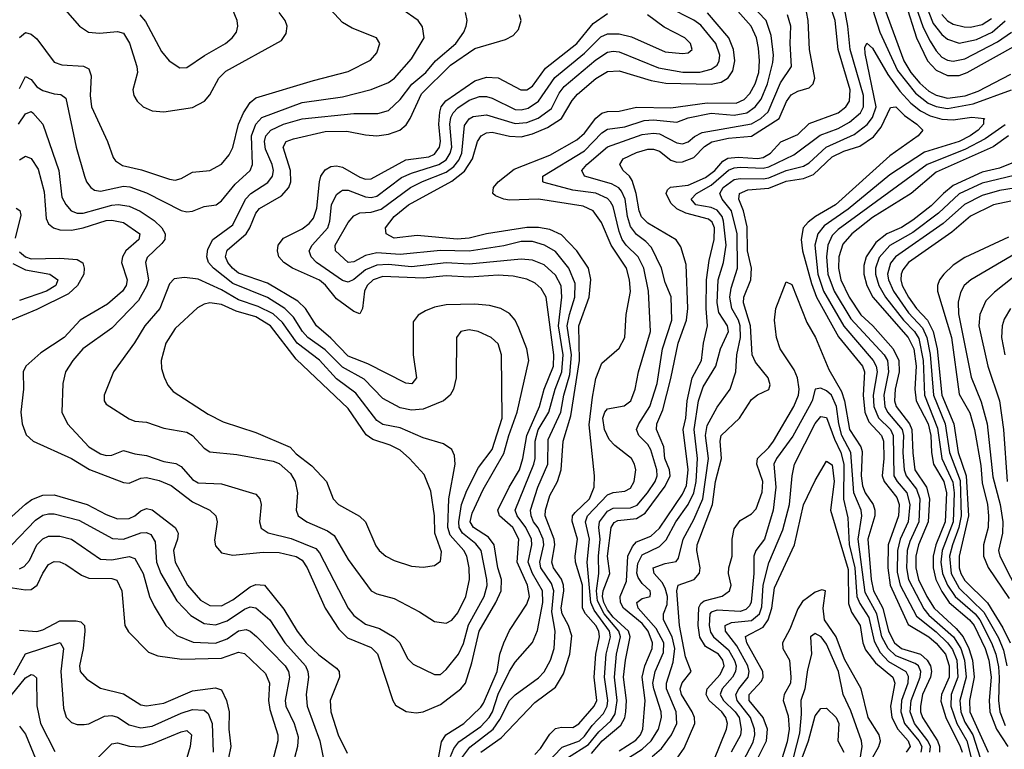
# Model space of a CAD drawing. Header units: inches. Extents: x 990535 to 1117859, y 769386 to 892122.
# Tile 333 of 656: x 1072570 to 1075987, y 783780 to 786313. Entities that reach past the tile are written whole.
import ezdxf

# ---------------------------------------------------------------- set-up
doc = ezdxf.new("R2010")
doc.units = ezdxf.units.IN
doc.header["$MEASUREMENT"] = 0
doc.layers.add('B0778', color=7, linetype='Continuous')

msp = doc.modelspace()

# ---------------------------------------------------------------- linework, layer by layer
at = {"layer": 'B0778', "color": 5}
for points, elevation in [([(1074393.9, 783726.1), (1074452.4, 783787.6), (1074512.4, 783810), (1074530, 783825.2), (1074557, 783863), (1074595.8, 783904.2), (1074608.8, 783930), (1074611.3, 783950), (1074600, 784030), (1074605.7, 784110), (1074620.5, 784170), (1074616.4, 784190), (1074563.2, 784263.2), (1074552.5, 784290), (1074539.2, 784430), (1074547.3, 784510), (1074533.5, 784570), (1074541.1, 784590), (1074610, 784664), (1074630, 784671.8), (1074670, 784675.8), (1074690, 784686.8), (1074702.1, 784710), (1074707.7, 784750), (1074704.1, 784770), (1074692.8, 784790), (1074634.8, 784834.8), (1074615.9, 784855.9), (1074599.2, 784890), (1074593.7, 784930), (1074600.2, 784950), (1074610, 784962.4), (1074668.1, 784971.9), (1074690.5, 784990), (1074705.9, 785030), (1074717.1, 785090), (1074758.6, 785230), (1074752.3, 785370), (1074736.4, 785450), (1074715.8, 785490), (1074675, 785530), (1074661, 785550), (1074650, 785578.2), (1074630, 785664.6), (1074620.6, 785680.6), (1074610, 785692.1), (1074570, 785710.7), (1074490, 785721), (1074390, 785747.4), (1074385, 785750), (1074385.6, 785770), (1074530, 785858.3), (1074590, 785920.4), (1074610, 785933.3), (1074670, 785940.6), (1074736.8, 785963.2), (1074770, 785964.9), (1074850, 785956.9), (1074890, 785972.3), (1074970, 785988.7), (1075050, 785981.2), (1075093.4, 785990), (1075122.9, 786010), (1075142.7, 786037.3), (1075164.6, 786090), (1075183.9, 786163.9), (1075185.4, 786190), (1075177.7, 786257.7), (1075160.3, 786310), (1075045.9, 786430)], 3460), ([(1072569.1, 786250.9), (1072590, 786268.9), (1072610, 786262.5), (1072630, 786246.4), (1072690, 786165), (1072716.4, 786156.4), (1072791.7, 786151.7), (1072810, 786142.5), (1072817.9, 786117.9), (1072814.3, 786050), (1072819.1, 786010), (1072874.7, 785890), (1072894.1, 785834.1), (1072902.7, 785822.7), (1072927.3, 785807.3), (1072992.3, 785792.3), (1073090, 785759.8), (1073110, 785756.2), (1073130, 785762.1), (1073170, 785784.1), (1073230, 785789.5), (1073270, 785811.4), (1073296.5, 785843.5), (1073310.2, 785869.8), (1073329.4, 785950), (1073346.3, 785990), (1073370, 786025.7), (1073390, 786041.3), (1073590, 786102.4), (1073710, 786133), (1073787.1, 786172.9), (1073810, 786198), (1073819.4, 786230), (1073808.5, 786250), (1073723.9, 786283.9), (1073690, 786303.6), (1073593.3, 786410)], 3680), ([(1074357.7, 783762.3), (1074377.4, 783782.6), (1074410, 783833), (1074430, 783852.6), (1074450, 783857.4), (1074490, 783855.6), (1074510, 783868.4), (1074564.1, 783930), (1074572.9, 783950), (1074564, 784030), (1074569.2, 784110), (1074582.1, 784170), (1074579.4, 784190), (1074569.7, 784210), (1074533.4, 784250), (1074522.7, 784270), (1074523.3, 784350), (1074498.6, 784430), (1074497.3, 784450), (1074505.9, 784510), (1074487.6, 784572.4), (1074489, 784590), (1074497.5, 784602.5), (1074547.7, 784650), (1074563.5, 784690), (1074564.9, 784730), (1074546.7, 784906.7), (1074557.3, 785002.7), (1074570, 785067.2), (1074590, 785120.6), (1074650, 785173.1), (1074670.3, 785209.7), (1074674.5, 785290), (1074689.9, 785369.9), (1074685.9, 785410), (1074675.5, 785450), (1074623.2, 785530), (1074589, 785609), (1074560.2, 785650), (1074525.4, 785665.4), (1074370, 785689.4), (1074270, 785686.6), (1074249.9, 785689.9), (1074221.5, 785701.5), (1074212.2, 785710), (1074214.1, 785730), (1074230, 785750.1), (1074286, 785794), (1074410, 785842.9), (1074503.9, 785896.1), (1074530, 785918.8), (1074570, 785971.3), (1074590, 785988.3), (1074610, 785994.8), (1074650, 785995.2), (1074710, 786009.5), (1074830, 786007.5), (1074955.7, 786024.3), (1075056.3, 786023.7), (1075084, 786036), (1075103.8, 786056.2), (1075122.5, 786090), (1075134.5, 786130), (1075137.5, 786170), (1075133.9, 786213.9), (1075126.5, 786250), (1075108.6, 786290), (1075006.7, 786406.7)], 3480), ([(1075696.7, 786410), (1075740.2, 786300.2), (1075770, 786262.1), (1075790, 786245.8), (1075830, 786231.9), (1075890, 786244.3), (1075944.3, 786270), (1075990.4, 786309.6)], 3460), ([(1074650, 783774.7), (1074708, 783812), (1074724.1, 783830), (1074733, 783850), (1074741.1, 783950), (1074730.7, 784030), (1074739.6, 784070), (1074764.6, 784130), (1074765.8, 784150), (1074751.5, 784190), (1074730, 784217.3), (1074666, 784270), (1074655.1, 784290), (1074653.6, 784310), (1074676.1, 784363.9), (1074680.6, 784450), (1074696.4, 784483.6), (1074710, 784500.2), (1074759.8, 784520.2), (1074790, 784547.5), (1074870, 784665.9), (1074884.5, 784695.5), (1074890.3, 784750), (1074873, 784890), (1074882, 784930), (1074885.8, 784990), (1074903.5, 785070), (1074936.4, 785130), (1074943.1, 785190), (1074956.6, 785250), (1074952.1, 785310), (1074954, 785410), (1074963.1, 785476.9), (1074980.1, 785550), (1074981.2, 785590), (1074973.3, 785610), (1074960.5, 785620.5), (1074881.4, 785641.4), (1074850, 785656.1), (1074830, 785675.6), (1074814, 785710), (1074817.8, 785722.2), (1074828.3, 785731.7), (1074890, 785738.5), (1074950, 785764.7), (1074982.4, 785790), (1075010, 785822.2), (1075027.6, 785832.4), (1075063.8, 785836.2), (1075130, 785830.6), (1075150, 785835), (1075175.3, 785850), (1075211.5, 785888.5), (1075270, 785914.1), (1075310, 785952.3), (1075410.9, 785990), (1075436.6, 786010), (1075449.9, 786030), (1075451.6, 786070), (1075410, 786210), (1075399.4, 786310), (1075373.9, 786390)], 3380), ([(1075643.9, 786370), (1075682.3, 786250), (1075720.7, 786170), (1075750, 786138), (1075790, 786119.6), (1075830, 786118.7), (1075858.3, 786130), (1076030, 786225.6)], 3420), ([(1075670, 786390), (1075705.9, 786285.9), (1075730, 786238.8), (1075750, 786204.8), (1075770, 786182.8), (1075790, 786172.7), (1075810, 786168.9), (1075850, 786177.6), (1075963.3, 786236.7), (1076011.7, 786270)], 3440), ([(1072566, 785950), (1072590, 785985.8), (1072610, 785994.7), (1072616.1, 785990), (1072650.1, 785950), (1072706, 785790), (1072716.7, 785696.7), (1072730, 785671.2), (1072748.4, 785650), (1072770, 785641), (1072790, 785641.8), (1072890, 785669.6), (1072911.7, 785671.7), (1072950, 785666.2), (1072988.5, 785648.5), (1073036.4, 785616.4), (1073063.4, 785590), (1073074.4, 785570), (1073073.5, 785550), (1073063.6, 785536.4), (1073012.8, 785487.2), (1073006.9, 785470), (1073016.7, 785410), (1073010, 785387.8), (1072982.4, 785337.6), (1072890, 785241.7), (1072789.8, 785170.2), (1072754.6, 785130), (1072729.4, 785090), (1072720.2, 785050), (1072715.9, 784950), (1072736.1, 784910), (1072810.1, 784830.1), (1072850, 784806), (1072870, 784799.9), (1072890, 784801.7), (1072930, 784817.2), (1072970, 784805.5), (1073010, 784800.6), (1073070, 784779.2), (1073112.5, 784772.5), (1073130, 784761.7), (1073170, 784716.8), (1073190, 784705.7), (1073270, 784701.9), (1073390, 784665.4), (1073403.5, 784650), (1073407.8, 784630), (1073401.9, 784570), (1073407.8, 784547.8), (1073432.1, 784532.1), (1073512.3, 784512.3), (1073597.5, 784477.5), (1073610, 784461.6), (1073710, 784270.2), (1073730, 784244.6), (1073770, 784215), (1073819, 784199), (1073869.7, 784169.7), (1073889.3, 784149.3), (1073915.6, 784095.6), (1073935.2, 784075.2), (1074010, 784039.3), (1074030, 784040.2), (1074050, 784056.8), (1074093.4, 784110), (1074110, 784147.6), (1074127.6, 784212.4), (1074181.9, 784310), (1074191.8, 784348.2), (1074191.3, 784370), (1074171.3, 784470), (1074153.6, 784493.6), (1074106.4, 784530), (1074094.9, 784550), (1074094.3, 784570), (1074103.5, 784630), (1074121.4, 784678.6), (1074162.1, 784757.9), (1074210, 784821.2), (1074244, 784930), (1074241.6, 785150), (1074230, 785187.6), (1074206, 785210), (1074160.9, 785230), (1074130, 785236), (1074100.5, 785230), (1074085.8, 785210), (1074084.4, 785070), (1074075.8, 785030), (1074064, 785010), (1074040.3, 784990), (1073970, 784961), (1073930, 784957.3), (1073890, 784965.5), (1073830, 784997.4), (1073765.1, 785065.1), (1073690, 785106.6), (1073630, 785167.1), (1073570.1, 785210.1), (1073551.9, 785230), (1073520.5, 785280.5), (1073490.6, 785310.6), (1073430, 785348.3), (1073310, 785396.9), (1073242.9, 785450), (1073225.9, 785470), (1073219.4, 785490), (1073223.3, 785516.7), (1073239.9, 785550), (1073310, 785601), (1073353.9, 785690), (1073372.3, 785710), (1073431.8, 785748.2), (1073447.1, 785770), (1073450.9, 785790), (1073446.8, 785810), (1073423.4, 785863.4), (1073419.4, 785890), (1073424.5, 785910), (1073441.7, 785930), (1073485.7, 785950), (1073550, 785968.9), (1073730, 785987.2), (1073812.9, 785987.1), (1073850, 785997.9), (1073890, 786035.6), (1073931.3, 786088.7), (1073979.2, 786130), (1074012.8, 786170), (1074083.1, 786230), (1074111.7, 786270), (1074119.5, 786290), (1074122.9, 786310), (1074117.4, 786337.4)], 3640), ([(1072570, 786074.7), (1072590, 786115.3), (1072610, 786105), (1072630, 786079.5), (1072650, 786066.9), (1072690, 786055.3), (1072713.5, 786053.5), (1072730, 786040.5), (1072766.4, 785870), (1072794.5, 785770), (1072801.7, 785750), (1072817, 785730), (1072830, 785721.7), (1072850, 785717.6), (1072930, 785734.5), (1072952.9, 785732.9), (1073010, 785712.3), (1073130, 785650.1), (1073150, 785645.6), (1073170, 785648.5), (1073210, 785665), (1073252.4, 785670), (1073270, 785683.9), (1073317.5, 785742.5), (1073370.4, 785790), (1073378.5, 785810), (1073375.1, 785910), (1073389.8, 785950.2), (1073410, 785973.3), (1073550, 786025.7), (1073690, 786044.8), (1073790, 786070.5), (1073850, 786095.4), (1073870.4, 786109.6), (1073930, 786177.5), (1073973.8, 786250), (1073968.3, 786288.3), (1073953.3, 786310), (1073896.1, 786350)], 3660), ([(1072570, 785826.6), (1072590, 785839.6), (1072610, 785830.6), (1072633.7, 785793.8), (1072655.3, 785715.3), (1072662.6, 785622.6), (1072670, 785604.8), (1072688, 785590), (1072710, 785583.1), (1072750, 785582.1), (1072790.1, 785589.9), (1072870, 785615.5), (1072890, 785617.4), (1072930, 785609), (1072987.1, 785570), (1072984.1, 785550), (1072938.8, 785510), (1072927.1, 785490), (1072923.7, 785470), (1072943.4, 785410), (1072939.9, 785390), (1072926.8, 785370), (1072874.8, 785325.2), (1072780.1, 785270), (1072724.4, 785210), (1072643.5, 785156.5), (1072591.6, 785110), (1072582.3, 785090), (1072583.2, 785030), (1072574.2, 784950), (1072579, 784910), (1072592.1, 784872.1), (1072617, 784850), (1072750, 784789.5), (1072811.9, 784751.9), (1072930, 784706.3), (1072950, 784703.9), (1072990, 784721.2), (1073010, 784724.1), (1073053.8, 784713.8), (1073095.5, 784695.5), (1073170, 784638.7), (1073230.3, 784610.3), (1073250.4, 784590.4), (1073255.5, 784570), (1073245.9, 784505.9), (1073250, 784486.8), (1073270, 784462.2), (1073310, 784454.4), (1073415.6, 784464.4), (1073470, 784463.7), (1073529, 784449), (1073550, 784437.1), (1073567.5, 784410), (1073629.8, 784269.8), (1073677.2, 784197.2), (1073707.6, 784167.6), (1073790, 784133.9), (1073811.4, 784111.4), (1073864.5, 783950), (1073873.7, 783933.7), (1073910.8, 783910.8), (1073946.3, 783906.3), (1073970, 783909.6), (1074030, 783935.5), (1074100.8, 783990), (1074116.6, 784010), (1074139.2, 784080.8), (1074164.1, 784190), (1074223, 784290), (1074240.7, 784330), (1074241.6, 784370), (1074229.1, 784410), (1074216.4, 784490), (1074196.8, 784516.8), (1074144.4, 784550), (1074133.7, 784570), (1074140.3, 784599.7), (1074177.9, 784682.1), (1074250, 784807.2), (1074267, 784870), (1074296.9, 784950), (1074336.7, 785130), (1074330.2, 785170.2), (1074302.2, 785242.2), (1074289.3, 785269.3), (1074270, 785293.4), (1074240.3, 785310), (1074200.4, 785320.4), (1074150, 785325.4), (1074050, 785323.2), (1074010, 785315.4), (1073977.8, 785302.2), (1073952.6, 785287.4), (1073936, 785264), (1073936.1, 785150), (1073947.3, 785070), (1073931.1, 785048.9), (1073910, 785050.9), (1073778.8, 785118.8), (1073710, 785145), (1073650, 785207.9), (1073599.7, 785250), (1073561.6, 785310), (1073535.8, 785335.8), (1073430, 785398.3), (1073330, 785433.4), (1073308.5, 785450), (1073292.1, 785470), (1073284.2, 785490), (1073290, 785512.3), (1073356.1, 785570), (1073369.1, 785590), (1073390, 785641.6), (1073402.2, 785657.8), (1073478.6, 785701.4), (1073504.5, 785730), (1073511.1, 785750), (1073510, 785790), (1073484.3, 785870), (1073495.3, 785890), (1073520.4, 785899.6), (1073630, 785924.6), (1073705.9, 785925.9), (1073770, 785912.7), (1073810, 785909.4), (1073850, 785916), (1073889.8, 785930), (1073911.7, 785948.3), (1073925.7, 785970), (1073964.4, 786055.6), (1074064.6, 786155.4), (1074150, 786212.8), (1074255.5, 786244.5), (1074282.2, 786257.8), (1074301.6, 786278.4), (1074310.8, 786310), (1074305, 786330)], 3620), ([(1072727.5, 786347.5), (1072777.5, 786290), (1072809.3, 786270), (1072846.8, 786266.8), (1072910, 786272.3), (1072930, 786265.8), (1072951.4, 786231.4), (1072977, 786150), (1072978.9, 786130), (1072962.5, 786070), (1072965.9, 786050), (1072977.6, 786030), (1072998.9, 786010), (1073030, 785996.6), (1073070, 785993.2), (1073170, 786008.4), (1073211.3, 786030), (1073230, 786052.2), (1073260.7, 786110), (1073285.2, 786134.8), (1073479.2, 786240.8), (1073495.4, 786264.6), (1073498.1, 786290), (1073491.7, 786310), (1073470, 786338.1)], 3720), ([(1072987.6, 786330), (1073007.2, 786307.2), (1073062.8, 786202.8), (1073088.4, 786170), (1073126.2, 786146.2), (1073150, 786146.8), (1073211, 786189), (1073284.6, 786230), (1073307.4, 786250), (1073322.3, 786270), (1073327.4, 786290), (1073324.9, 786310), (1073308.9, 786350)], 3740), ([(1074019.5, 783730), (1074033.8, 783806.2), (1074049.4, 783830.6), (1074111, 783870), (1074170, 783926.5), (1074179.4, 783940.6), (1074226.7, 784050), (1074236.3, 784110), (1074250, 784149.4), (1074270, 784192.9), (1074330, 784283.9), (1074339.5, 784310), (1074332.3, 784350), (1074296.7, 784430), (1074301.9, 784510), (1074281.1, 784550), (1074235.6, 784590), (1074229.4, 784610), (1074268.8, 784690), (1074304.3, 784750), (1074316.2, 784790), (1074329.8, 784870), (1074373.8, 784970), (1074389.8, 785030), (1074422.3, 785110), (1074423.9, 785150), (1074396.6, 785350), (1074380.3, 785380.3), (1074358.8, 785398.8), (1074330, 785412.5), (1074282.9, 785422.9), (1074230, 785425.7), (1074130, 785419.3), (1074050, 785423.4), (1073970, 785415.9), (1073830, 785422), (1073797.1, 785410), (1073776.5, 785390), (1073767.2, 785370), (1073760.1, 785310), (1073750, 785292.4), (1073730, 785299.7), (1073670, 785343.6), (1073631.5, 785391.5), (1073610, 785408.2), (1073516.5, 785450), (1073486.4, 785470), (1073469.5, 785490), (1073464.3, 785510), (1073466.6, 785530), (1073485.5, 785554.5), (1073550, 785586.7), (1073574.9, 785605.1), (1073590, 785623.4), (1073601.7, 785658.3), (1073610, 785750.3), (1073615.7, 785770), (1073630, 785791.6), (1073650, 785803.1), (1073670, 785806), (1073690, 785801.2), (1073750, 785766.8), (1073770, 785759.9), (1073790, 785761.1), (1073910, 785826), (1073990, 785837.3), (1074010, 785846.5), (1074026.4, 785870), (1074030.2, 785890), (1074025.2, 785950), (1074027.8, 785992.2), (1074033, 786010), (1074048.8, 786031.2), (1074150, 786101.3), (1074190, 786113.3), (1074230, 786110.7), (1074309.7, 786069.7), (1074330, 786069.7), (1074350, 786082.5), (1074395.1, 786144.9), (1074504, 786230), (1074559.8, 786300.2), (1074610, 786335)], 3580), ([(1074064.7, 783755.3), (1074077.2, 783782.8), (1074094.5, 783805.5), (1074170, 783859.7), (1074199.6, 783890), (1074210.7, 783910), (1074230, 783971.5), (1074270, 784051.6), (1074290, 784082.8), (1074350, 784151), (1074367, 784193), (1074385.1, 784290), (1074384.4, 784330), (1074349.6, 784390), (1074334.5, 784430), (1074347.1, 784490), (1074345.8, 784510), (1074326, 784550), (1074296.7, 784590), (1074289.9, 784610), (1074354.7, 784770), (1074359, 784790), (1074359.1, 784850), (1074369.4, 784889.4), (1074405.9, 784950), (1074428.6, 785030), (1074451.6, 785090), (1074456, 785150), (1074440.3, 785250), (1074451.9, 785350), (1074449, 785389), (1074430, 785425.7), (1074390, 785462.2), (1074350, 785477.8), (1074310, 785481.9), (1074130, 785464.8), (1074050, 785469), (1073930, 785455.4), (1073850, 785462.7), (1073810, 785461.3), (1073770, 785445), (1073730, 785411.4), (1073710, 785401.8), (1073690, 785407.6), (1073599.7, 785470), (1073581.3, 785490), (1073575.2, 785510), (1073585.3, 785530), (1073639, 785590), (1073646.7, 785613.3), (1073652.3, 785670), (1073670, 785706.1), (1073683, 785717), (1073690, 785721.5), (1073710, 785721.3), (1073770, 785698.6), (1073790, 785696), (1073810, 785700.8), (1073894.8, 785765.2), (1073930, 785780.7), (1074024.2, 785810), (1074050, 785826.6), (1074064.5, 785850), (1074069.6, 785870), (1074063.2, 785950), (1074066.4, 785973.6), (1074073.9, 785990), (1074090, 786007.2), (1074130, 786033.6), (1074166, 786046), (1074190, 786046.5), (1074210, 786041), (1074290, 786001.2), (1074310, 785999.5), (1074334.1, 786005.9), (1074370.3, 786030), (1074427.4, 786112.6), (1074530, 786197.2), (1074586.7, 786253.3), (1074610, 786264.4), (1074650, 786264.3), (1074693.7, 786253.7), (1074810, 786201.3), (1074870, 786195.7), (1074890, 786198.4), (1074904.2, 786210), (1074898.3, 786230), (1074877.8, 786250), (1074807.1, 786287.1), (1074749.3, 786329.3)], 3560), ([(1074104.3, 783750), (1074132.5, 783787.5), (1074213.5, 783850), (1074236.5, 783883.5), (1074270.4, 783950), (1074290, 783969.6), (1074370, 784028), (1074390, 784048.6), (1074412.1, 784090), (1074424.8, 784130), (1074428.7, 784190), (1074417.2, 784257.2), (1074423.4, 784330), (1074415.5, 784355.5), (1074378.9, 784410), (1074375, 784430), (1074388.6, 784490), (1074386.3, 784510), (1074368.9, 784548.9), (1074352.8, 784570), (1074344.5, 784590), (1074342.8, 784610), (1074368.6, 784690), (1074402.9, 784770), (1074404.3, 784855.7), (1074448.5, 784950), (1074458.5, 785010), (1074478.9, 785081.1), (1074485.2, 785150), (1074470.1, 785250), (1074477.5, 785290), (1074496.5, 785350), (1074497.7, 785397.7), (1074476.3, 785450), (1074430, 785508.8), (1074390.8, 785530.8), (1074350, 785543.3), (1074310, 785542.7), (1074250, 785527.9), (1074130, 785508.9), (1074030, 785511.2), (1073890, 785497.4), (1073810, 785503.6), (1073770, 785494.1), (1073730, 785471.8), (1073710.4, 785470.4), (1073666, 785510), (1073665, 785530), (1073710, 785608.6), (1073730, 785631.9), (1073750, 785642.1), (1073790, 785645.3), (1073824.4, 785655.6), (1073925.9, 785730), (1073968.3, 785751.7), (1074050, 785783.8), (1074076.9, 785803.1), (1074094.4, 785825.6), (1074105, 785850), (1074113.9, 785946.1), (1074130, 785969), (1074143.5, 785976.5), (1074190, 785982.9), (1074290, 785952.5), (1074330, 785956.1), (1074369.1, 785970.9), (1074415.6, 786004.4), (1074441.9, 786058.1), (1074459.4, 786080.6), (1074570, 786174.2), (1074610, 786200.4), (1074630, 786203.9), (1074650, 786201.2), (1074786.4, 786146.4), (1074870.8, 786130.8), (1074930, 786131.4), (1074970, 786140.7), (1074990, 786155.5), (1074997.5, 786170), (1074999.3, 786190), (1074985.6, 786230), (1074933.5, 786293.5), (1074910, 786311.5), (1074818.2, 786358.2)], 3540), ([(1074170, 783770), (1074240.4, 783819.6), (1074357.6, 783942.4), (1074430, 783996.3), (1074457.5, 784042.5), (1074479.4, 784110), (1074486.5, 784173.5), (1074475, 784210), (1074453.1, 784250), (1074449.3, 784270), (1074458.5, 784330), (1074457.5, 784350), (1074450.6, 784370.6), (1074422.6, 784410), (1074416.3, 784430), (1074427.3, 784490), (1074425.1, 784510), (1074393.5, 784590), (1074394.8, 784610), (1074410, 784661.4), (1074436.5, 784710), (1074448.9, 784750), (1074456.5, 784850), (1074482.7, 784937.3), (1074513, 785130), (1074510.8, 785250), (1074546.3, 785350), (1074551.6, 785411.6), (1074543.6, 785450), (1074503.6, 785510), (1074450, 785566.6), (1074410, 785584.1), (1074370, 785591.1), (1074330, 785591.8), (1074190.5, 785569.5), (1074130, 785554), (1074088.8, 785551.2), (1073950, 785563.5), (1073870, 785554.1), (1073842.3, 785570), (1073839.6, 785590), (1073869.2, 785630), (1073919, 785670), (1074070, 785752.5), (1074113.4, 785786.6), (1074141.7, 785830), (1074158.8, 785890), (1074171.8, 785910), (1074190, 785920.6), (1074210, 785922.7), (1074270, 785908.2), (1074310, 785906.4), (1074350, 785916.6), (1074401.4, 785938.6), (1074450.6, 785970), (1074487.3, 786032.7), (1074505.5, 786054.5), (1074570, 786108.4), (1074610, 786132.9), (1074650, 786135.8), (1074761.8, 786101.8), (1074812.2, 786092.2), (1074970, 786088.6), (1075003.9, 786096.1), (1075028.8, 786111.2), (1075044.6, 786135.4), (1075051.9, 786170), (1075047.6, 786210), (1075031.5, 786250), (1074957.2, 786337.2)], 3520), ([(1074471.6, 783750), (1074543.5, 783796.5), (1074579.8, 783840.2), (1074621.6, 783878.4), (1074636.8, 783903.2), (1074643.8, 783950), (1074633.7, 784030), (1074641.3, 784110), (1074655.2, 784170), (1074649.2, 784190), (1074597.8, 784250), (1074575, 784295), (1074571.9, 784330), (1074580.2, 784390), (1074578.3, 784450), (1074585, 784510), (1074580, 784550), (1074582, 784570), (1074610, 784606.9), (1074630, 784617.3), (1074690, 784617.9), (1074712.6, 784627.4), (1074748.7, 784670), (1074775, 784710), (1074782.4, 784730), (1074780.7, 784750), (1074760.1, 784820.1), (1074750, 784837.8), (1074718.7, 784870), (1074710.8, 784890), (1074718.1, 784910), (1074757.4, 784970), (1074781.8, 785050), (1074800.5, 785170), (1074833.1, 785270), (1074830.9, 785350.9), (1074810, 785401), (1074796.8, 785450), (1074762.2, 785522.2), (1074743.4, 785543.4), (1074710, 785567.3), (1074690, 785594.8), (1074679.2, 785630), (1074671.6, 785690), (1074658.2, 785718.2), (1074649, 785729), (1074623.6, 785743.6), (1074529.8, 785770), (1074521.1, 785790), (1074538.2, 785810), (1074610, 785871.3), (1074730, 785913.9), (1074770, 785919.4), (1074790, 785916.8), (1074850, 785885.9), (1074870, 785882.5), (1074890, 785889.2), (1074912, 785908), (1074938.4, 785921.6), (1075110, 785952), (1075142, 785970), (1075167.4, 785992.6), (1075210, 786093.8), (1075249, 786150), (1075243.4, 786230), (1075246.6, 786290), (1075234.9, 786330)], 3440), ([(1074554.2, 783765.8), (1074591.3, 783810), (1074656.6, 783863.4), (1074670, 783889.1), (1074673.9, 783910), (1074675.9, 783950), (1074665.6, 784030), (1074672.6, 784090), (1074689.1, 784170), (1074682.5, 784190), (1074630, 784239.2), (1074610, 784264.3), (1074597, 784290), (1074592.9, 784310), (1074594.5, 784330), (1074617.6, 784390), (1074610.4, 784450), (1074623.1, 784550), (1074632.7, 784567.3), (1074645.9, 784574.1), (1074710, 784581.3), (1074740.5, 784599.5), (1074810, 784693.7), (1074827, 784730), (1074824.7, 784750), (1074808.4, 784790), (1074805.2, 784830), (1074779.5, 784890), (1074781.3, 784910), (1074801.9, 784958.1), (1074830, 785067.3), (1074854.7, 785190), (1074884.5, 785270), (1074889.1, 785310), (1074882.6, 785462.6), (1074864.4, 785524.4), (1074848.6, 785548.6), (1074750, 785606.6), (1074728.3, 785628.3), (1074719.5, 785650), (1074709.5, 785710), (1074695.3, 785755.3), (1074686.6, 785770), (1074664, 785790), (1074652.5, 785810), (1074664.3, 785830), (1074710, 785851.6), (1074750, 785864), (1074770, 785864), (1074790, 785856.4), (1074830, 785825.3), (1074850, 785818.2), (1074870, 785819), (1074910, 785834.3), (1074946.9, 785873.1), (1074971.4, 785888.6), (1075030, 785902.2), (1075110, 785908.9), (1075205.2, 785970), (1075231, 786029), (1075247.3, 786052.7), (1075270, 786065.4), (1075310, 786076.9), (1075323.4, 786090), (1075329.2, 786110), (1075310.8, 786210), (1075306.7, 786310), (1075300, 786340)], 3420), ([(1074670, 783742.9), (1074730, 783780.6), (1074761.3, 783810), (1074787, 783850), (1074797.2, 783890), (1074796.1, 783910), (1074770.2, 783990), (1074767.8, 784010), (1074775.3, 784050), (1074803.7, 784116.3), (1074805.2, 784150), (1074779.3, 784199.3), (1074716.3, 784270), (1074712.1, 784290), (1074730, 784303.1), (1074757.7, 784310), (1074758.7, 784321.3), (1074758.5, 784330), (1074730, 784355.1), (1074716, 784376), (1074711.6, 784391.6), (1074714.9, 784425.1), (1074730, 784455.7), (1074790, 784484.5), (1074813.3, 784506.7), (1074847.3, 784570), (1074890, 784630.1), (1074909.4, 784670), (1074918.1, 784710), (1074922.6, 784790), (1074910.3, 784890), (1074925.7, 784990), (1074941.6, 785038.4), (1074986.3, 785110), (1075001.9, 785170), (1075029.5, 785230), (1075026.7, 785250), (1074996.8, 785296.8), (1074990.4, 785330), (1074994.2, 785410), (1075012.7, 785470), (1075021.4, 785530), (1075013, 785613), (1075007.6, 785630), (1074990, 785652.1), (1074970, 785660.9), (1074916.8, 785670), (1074900.4, 785690), (1074918.9, 785710), (1074970, 785738.9), (1075030, 785791.1), (1075050, 785799.2), (1075070, 785800.9), (1075150, 785797), (1075170, 785802.5), (1075256.1, 785843.9), (1075347.9, 785912.1), (1075410, 785935.4), (1075450, 785956.8), (1075487.7, 785990), (1075498.1, 786010), (1075498.8, 786050), (1075451.8, 786210), (1075444.1, 786290), (1075432.6, 786352.6)], 3360), ([(1075530, 786350.1), (1075554.7, 786270), (1075616.3, 786136.3), (1075678.5, 786058.5), (1075723, 786023), (1075750, 786011.4), (1075790, 786005.1), (1075879, 786021), (1076012.4, 786070)], 3360), ([(1075572.3, 786350), (1075637.8, 786170), (1075662.8, 786130), (1075693.2, 786093.2), (1075724.9, 786064.9), (1075750, 786050.9), (1075790, 786041.1), (1075851.3, 786048.7), (1075895.7, 786064.3), (1076010, 786123.4)], 3380), ([(1075770, 786331), (1075790, 786309.4), (1075810, 786298), (1075847.7, 786287.7), (1075870, 786286.7), (1075910, 786296.2), (1075942.3, 786317.7)], 3480), ([(1074765.4, 783754.6), (1074797.2, 783782.8), (1074832.5, 783830), (1074850, 783870), (1074848.2, 783910), (1074814.7, 783990), (1074814.4, 784010), (1074837.6, 784082.4), (1074843.8, 784130), (1074834.6, 784170), (1074804.2, 784230), (1074803.7, 784250), (1074817.1, 784282.9), (1074817.7, 784310), (1074810, 784339.7), (1074799.3, 784359.3), (1074772.1, 784390), (1074768.9, 784410), (1074810, 784425), (1074847.7, 784432.3), (1074855.9, 784444.1), (1074872.9, 784510), (1074910, 784578.2), (1074940.4, 784650), (1074960.6, 784790), (1074950.2, 784870), (1074955.4, 784904.6), (1074990, 784967.6), (1075035.2, 785030), (1075055.6, 785090), (1075058.3, 785150), (1075070.9, 785210), (1075070.7, 785250), (1075064.5, 785270), (1075041.4, 785310), (1075034.5, 785350), (1075039.3, 785380.7), (1075060.7, 785450), (1075059.7, 785570), (1075040.2, 785650), (1075007.4, 785690), (1075000.2, 785710), (1075011.6, 785730), (1075050, 785757.7), (1075070, 785761.8), (1075150, 785760.7), (1075170, 785764.2), (1075230, 785789.9), (1075290, 785804.7), (1075310, 785816.6), (1075369.3, 785870.7), (1075465.8, 785914.2), (1075511, 785949), (1075530, 785973.3), (1075541.9, 786010), (1075503.8, 786196.2), (1075503, 786217), (1075510, 786231.7), (1075530, 786214.1), (1075582.8, 786122.8), (1075624.9, 786064.9), (1075662.8, 786022.8), (1075696.3, 785996.3), (1075730, 785979.3), (1075770, 785967.3), (1075810, 785965.8), (1075874.5, 785974.5), (1075918.4, 785970), (1075914.4, 785965.6), (1075914.6, 785950), (1075896.4, 785930), (1075868.8, 785910), (1075830, 785890), (1075710, 785852.8), (1075590, 785774.7), (1075444.9, 785655.1), (1075362.2, 785597.8), (1075339.5, 785570), (1075329.3, 785530), (1075340.3, 785430), (1075359.8, 785370), (1075430, 785248.8), (1075531.4, 785130), (1075542.5, 785110), (1075545.8, 785090), (1075532.2, 785010), (1075533.7, 784970), (1075550.8, 784930.8), (1075592.2, 784890), (1075601.7, 784870), (1075603.5, 784730), (1075614.7, 784710), (1075649, 784670), (1075658.8, 784630), (1075653.6, 784570), (1075625.1, 784510), (1075616.1, 784470), (1075615.5, 784395.5), (1075626, 784350), (1075681.8, 784241.8), (1075750, 784187.9), (1075789.8, 784149.8), (1075806.8, 784126.8), (1075821.6, 784090), (1075826.2, 784030), (1075803, 783970), (1075801.4, 783930), (1075822, 783870), (1075857, 783810), (1075872.4, 783750)], 3340), ([(1074851.3, 783748.7), (1074875.6, 783784.4), (1074912.5, 783870), (1074912.1, 783890), (1074903.8, 783910), (1074866.7, 783970), (1074862.2, 783990), (1074868.7, 784011.3), (1074899.9, 784050), (1074880.7, 784100.7), (1074859.6, 784210), (1074850.2, 784330), (1074855.6, 784350), (1074910.4, 784369.6), (1074928.6, 784391.4), (1074932, 784410), (1074920.5, 784470), (1074920.8, 784490), (1074974.6, 784630), (1074984.3, 784710), (1075005.8, 784790), (1075000.5, 784850), (1075004.8, 784870), (1075067.5, 784930), (1075110, 784995), (1075130, 785010.7), (1075170, 785029.4), (1075174.1, 785045.9), (1075168, 785070), (1075124, 785124), (1075112.3, 785150), (1075106.7, 785250), (1075082.1, 785330), (1075082.7, 785350), (1075107, 785410), (1075109.2, 785450), (1075095.4, 785510), (1075094.1, 785594.1), (1075082.4, 785650), (1075065.7, 785690), (1075067.5, 785710), (1075097.3, 785722.7), (1075170, 785728.4), (1075230, 785752.6), (1075290, 785761.8), (1075324.6, 785775.4), (1075390, 785836.9), (1075430, 785856.9), (1075485.5, 785874.5), (1075533.3, 785906.7), (1075560, 785940), (1075591.9, 786008.1), (1075610, 786010.6), (1075640.9, 785980.9), (1075683.2, 785950), (1075703.9, 785930), (1075687.9, 785910), (1075590, 785840.5), (1075401, 785670), (1075331.7, 785630), (1075305.7, 785610), (1075288.5, 785590), (1075281.5, 785550), (1075287.1, 785510), (1075317.4, 785397.4), (1075335.5, 785350), (1075412, 785212), (1075494.5, 785110), (1075502.2, 785090), (1075496.6, 785010), (1075503.3, 784950), (1075517.3, 784917.3), (1075560.5, 784870), (1075567.5, 784850), (1075568.4, 784790), (1075562.7, 784730), (1075569.6, 784709.6), (1075614.4, 784654.4), (1075621.5, 784630), (1075620.2, 784590), (1075584.1, 784490), (1075582.2, 784410), (1075591.3, 784350), (1075652.9, 784212.9), (1075724.6, 784170), (1075750, 784148.8), (1075782.5, 784110), (1075796.1, 784070), (1075795.8, 784030), (1075768.9, 783970), (1075766.7, 783946.7), (1075783.9, 783890), (1075834.2, 783790), (1075841, 783770)], 3320), ([(1075990, 785947.7), (1075920.5, 785899.5), (1075850, 785862.1), (1075719.1, 785810), (1075410, 785584.8), (1075390, 785564.2), (1075374.8, 785530), (1075369.8, 785490), (1075374.6, 785430), (1075396.8, 785370), (1075454.4, 785274.4), (1075569.8, 785150), (1075582.1, 785130), (1075585.3, 785090), (1075568.7, 785010), (1075571.8, 784970), (1075581.2, 784950), (1075632, 784890), (1075636.9, 784870), (1075635.3, 784810), (1075639.7, 784750), (1075646.4, 784730), (1075682.6, 784682.6), (1075693.7, 784650), (1075690.4, 784570), (1075658.6, 784501.4), (1075649.5, 784470), (1075647.1, 784410), (1075654, 784370), (1075707.4, 784267.4), (1075725.4, 784245.4), (1075810.4, 784170), (1075836.2, 784130), (1075849.3, 784090), (1075854.5, 784030), (1075833, 783950), (1075835.5, 783910), (1075850, 783874.2), (1075877.3, 783830), (1075902.6, 783750)], 3360), ([(1076001.5, 785910), (1075948.3, 785871.7), (1075750, 785783.4), (1075663.3, 785710), (1075530, 785626.4), (1075458.1, 785570), (1075426, 785534), (1075412.4, 785490), (1075411.8, 785450), (1075419.5, 785410), (1075448.4, 785350), (1075488.9, 785288.9), (1075530.5, 785250), (1075601.8, 785170), (1075620.5, 785130), (1075621.6, 785090), (1075608, 785030), (1075606.3, 784990), (1075612, 784970), (1075657.5, 784910), (1075666.5, 784890), (1075669.2, 784809.2), (1075676.8, 784750), (1075717.1, 784690), (1075727.4, 784650), (1075723.2, 784570), (1075689.5, 784490), (1075680.3, 784450), (1075679.5, 784410), (1075688.7, 784370), (1075717.7, 784310), (1075743.1, 784270), (1075819.6, 784199.6), (1075844.5, 784170), (1075864.3, 784130), (1075876.1, 784090), (1075882.8, 784030), (1075866.4, 783950), (1075867.5, 783910), (1075930.6, 783770)], 3380), ([(1076030, 785821.9), (1075970, 785798), (1075910, 785784.2), (1075810, 785737.2), (1075775.5, 785710), (1075732.9, 785667.1), (1075670, 785617.1), (1075630, 785592.1), (1075579.7, 785570), (1075540.8, 785539.2), (1075507.3, 785490), (1075499.9, 785460.1), (1075498.9, 785430), (1075510, 785390), (1075530.9, 785350), (1075653.4, 785210), (1075672.4, 785170), (1075681.2, 785110), (1075676.9, 785030), (1075680.8, 784990), (1075722.2, 784910), (1075731.6, 784870), (1075734.4, 784810), (1075741.5, 784770), (1075776.5, 784710), (1075786, 784670), (1075782.1, 784570), (1075749.7, 784490), (1075739.8, 784450), (1075739.7, 784410), (1075749.5, 784370), (1075770, 784327.6), (1075795.2, 784290), (1075866.2, 784230), (1075882.4, 784210), (1075920.2, 784130), (1075932.7, 784090), (1075941.2, 784030), (1075934.1, 783950), (1075936.9, 783910), (1075959.3, 783850), (1075998.7, 783790)], 3420), ([(1076050, 785778.8), (1075910, 785745.5), (1075830, 785708.5), (1075758.9, 785641.1), (1075670, 785573.7), (1075590, 785529.1), (1075552.9, 785487.1), (1075540, 785450), (1075539.7, 785430), (1075551.3, 785390), (1075574.3, 785350), (1075637.2, 785270), (1075675.5, 785230), (1075690, 785206.5), (1075705.7, 785130), (1075710, 785010), (1075755.5, 784895.5), (1075769.6, 784789.6), (1075807.9, 784707.9), (1075812.4, 784670), (1075809.1, 784570), (1075771.2, 784470), (1075767.2, 784430), (1075772.1, 784390), (1075789.3, 784349.3), (1075815.8, 784310), (1075885.4, 784250), (1075902.3, 784230), (1075942.1, 784150), (1075957.4, 784110), (1075966.6, 784066.6), (1075969.6, 784029.6), (1075966.5, 783950), (1075971.4, 783910), (1075990, 783862.2)], 3440), ([(1076050, 785733.2), (1075970, 785720.1), (1075910, 785702.5), (1075848.3, 785671.7), (1075775.1, 785604.9), (1075609.7, 785490.3), (1075592.2, 785467.8), (1075581.9, 785430), (1075584.9, 785410), (1075602.2, 785370), (1075655, 785295), (1075702.8, 785242.8), (1075718.3, 785210), (1075730.1, 785150.1), (1075740.9, 785010), (1075781.9, 784910), (1075796.7, 784810), (1075833.2, 784713.2), (1075836.7, 784590), (1075829.5, 784550), (1075806.7, 784490), (1075797.2, 784450), (1075802.1, 784390), (1075830, 784339.1), (1075916.3, 784256.3), (1075966.6, 784166.6), (1075984.1, 784124.1), (1075996.1, 784070)], 3460), ([(1076010, 785683.4), (1075949.5, 785670.5), (1075870, 785630.8), (1075804.7, 785575.3), (1075654.6, 785470), (1075635.1, 785444.9), (1075628.8, 785430), (1075627.6, 785410), (1075632.8, 785390), (1075654.2, 785350), (1075682.6, 785310), (1075719.9, 785270), (1075739.8, 785230), (1075753.9, 785170), (1075769.9, 785010), (1075812.2, 784910), (1075827.3, 784810), (1075854.5, 784730), (1075862.9, 784590), (1075829.7, 784450), (1075830.6, 784410.6), (1075836.5, 784390), (1075850, 784366.2), (1075928.7, 784288.7), (1075982.2, 784202.2), (1076007.7, 784150)], 3480), ([(1072558.3, 785658.3), (1072570.7, 785650.7), (1072574.1, 785634.1), (1072554, 785554)], 3580), ([(1076001.6, 785558.4), (1075850, 785487.6), (1075810, 785461.1), (1075776.5, 785430), (1075762.5, 785410), (1075755.5, 785390), (1075754.9, 785370), (1075803.6, 785210), (1075830, 785013.5), (1075867.6, 784947.6), (1075883.8, 784890), (1075905.1, 784765.1), (1075910, 784704.7), (1075928.2, 784630), (1075932.4, 784590), (1075931.2, 784550), (1075914.4, 784490), (1075915.2, 784450), (1075931, 784411), (1076004, 784304)], 3520), ([(1072570, 785507.1), (1072590, 785490.1), (1072610, 785483.3), (1072710, 785484.6), (1072770, 785480.5), (1072789.4, 785469.4), (1072794.4, 785450), (1072792.4, 785430), (1072771.3, 785390), (1072739, 785361), (1072630, 785306.8), (1072530, 785265.6)], 3580), ([(1076030, 785503.7), (1075870.2, 785410), (1075847.8, 785390), (1075834.3, 785365.7), (1075827.1, 785332.9), (1075828.3, 785291.7), (1075872.2, 785072.2), (1075906.7, 784986.7), (1075927.7, 784910), (1075946.5, 784726.5), (1075972.6, 784630), (1075982.1, 784570), (1075980.9, 784530), (1075966.5, 784470), (1075970.8, 784450), (1076083.7, 784230)], 3540), ([(1072546.3, 785466.3), (1072590, 785445), (1072674.9, 785430), (1072702.7, 785410), (1072695.3, 785390), (1072663, 785370), (1072570, 785338.2)], 3560), ([(1076020.2, 785419.8), (1075952.8, 785367.2), (1075923.3, 785336.7), (1075901.8, 785290), (1075899, 785250), (1075929.7, 785110), (1075970.7, 784990), (1075983.9, 784890), (1075996.9, 784710)], 3560), ([(1074978.6, 783741.4), (1075022.6, 783850), (1075025.8, 783870), (1075020, 783890), (1075006.2, 783910), (1074962.9, 783950), (1074952.3, 783970), (1074956.1, 783990), (1075000.5, 784039.5), (1075014.5, 784070), (1075010.4, 784090), (1074994.7, 784110), (1074950, 784137), (1074930, 784168.9), (1074924.9, 784210), (1074927.4, 784272.6), (1074933.9, 784286.1), (1074944.8, 784295.2), (1075008.1, 784311.9), (1075033.8, 784330), (1075038.9, 784350), (1075029.9, 784389.9), (1075030.7, 784410), (1075042.5, 784450), (1075043.1, 784510), (1075050, 784545.3), (1075070, 784574.4), (1075110, 784597.9), (1075125.6, 784614.4), (1075146.7, 784673.3), (1075148.6, 784710), (1075127.9, 784770), (1075130.3, 784790), (1075170, 784827.9), (1075186.2, 784850), (1075257, 784970), (1075272.4, 785010), (1075274.5, 785030), (1075269.5, 785070), (1075258, 785098), (1075209, 785170), (1075196.7, 785210), (1075189.4, 785270), (1075194.5, 785310), (1075230, 785402.4), (1075250, 785393.7), (1075301.7, 785261.7), (1075331.7, 785210), (1075378.2, 785098.2), (1075421.8, 785021.8), (1075432, 784990), (1075449.2, 784890), (1075488.9, 784830), (1075493.5, 784813.5), (1075490.2, 784730), (1075494.8, 784694.8), (1075503.7, 784670), (1075531.6, 784630), (1075538, 784610), (1075537.2, 784590), (1075513.8, 784510), (1075524.6, 784370), (1075532.4, 784330), (1075565.3, 784270), (1075584.8, 784190), (1075606, 784150), (1075630, 784130), (1075696.1, 784110), (1075719.7, 784090), (1075730.9, 784070), (1075734, 784050), (1075730.4, 784030), (1075702.9, 783970), (1075695.5, 783930), (1075696.6, 783910), (1075703.5, 783890), (1075754.8, 783810), (1075762.3, 783790), (1075762, 783770)], 3280), ([(1076008.9, 785310), (1075986.1, 785273.9), (1075979.1, 785250), (1075977.6, 785210), (1075988.6, 785150)], 3580), ([(1075728.9, 783770), (1075730.6, 783790), (1075721.8, 783810), (1075675.8, 783870), (1075660.4, 783910), (1075664.1, 783950), (1075695.4, 784030), (1075697.6, 784050), (1075689.3, 784069.3), (1075677.8, 784077.8), (1075610, 784104.8), (1075583.9, 784130), (1075562.3, 784170), (1075545.1, 784250), (1075504, 784324), (1075480, 784510), (1075492.3, 784590), (1075490.3, 784610), (1075464.2, 784670), (1075454.7, 784810), (1075423.4, 784870), (1075412.3, 784910), (1075404.6, 784970), (1075387.7, 785010), (1075370, 785025.1), (1075350, 785034.3), (1075330, 785030.3), (1075319.6, 784990), (1075309.7, 784970), (1075252.7, 784867.3), (1075196, 784790), (1075186.7, 784770), (1075194.3, 784690), (1075184.5, 784610), (1075154.2, 784510), (1075124.5, 784470), (1075118.1, 784450), (1075118.1, 784390), (1075108.8, 784291.2), (1075102.4, 784277.6), (1075090, 784264.9), (1075070, 784258.8), (1074990, 784263.3), (1074970, 784256.1), (1074965.5, 784250), (1074962.8, 784210), (1074967.2, 784187.2), (1074977.9, 784170), (1075030, 784125), (1075051.2, 784088.8), (1075056.2, 784070), (1075054.4, 784050), (1075043.5, 784030), (1075007.5, 783990), (1075001.3, 783970), (1075012.3, 783950), (1075053.5, 783910), (1075066.9, 783890), (1075074.2, 783850), (1075071.1, 783828.9), (1075039.6, 783770)], 3260), ([(1075080.8, 783739.2), (1075114.9, 783805.1), (1075121.2, 783830), (1075119.8, 783850), (1075106.1, 783890), (1075060.2, 783950), (1075055.8, 783970), (1075065.3, 783990), (1075098.2, 784030), (1075101.7, 784050), (1075096.6, 784070), (1075058.8, 784138.8), (1075019.6, 784190), (1075017.9, 784210), (1075040.1, 784219.9), (1075110, 784227.3), (1075137.3, 784250), (1075145.1, 784274.9), (1075150, 784350), (1075170, 784427.5), (1075218.2, 784541.8), (1075241.2, 784630), (1075250.3, 784729.7), (1075259, 784770), (1075330, 784911), (1075350, 784935.4), (1075370, 784932.4), (1075397.1, 784857.1), (1075420.1, 784810), (1075429.9, 784770), (1075428.7, 784648.7), (1075444, 784584), (1075448.9, 784491.1), (1075468.2, 784410), (1075475.3, 784310), (1075485.7, 784285.7), (1075517.2, 784237.2), (1075535.6, 784155.6), (1075556.5, 784116.5), (1075585.3, 784085.3), (1075645.5, 784050), (1075653.6, 784033.6), (1075651.7, 784010), (1075630.7, 783950), (1075627.3, 783910), (1075640.3, 783870), (1075690.4, 783810), (1075701.2, 783790), (1075697.2, 783770)], 3240), ([(1075125.1, 783734.9), (1075161.5, 783810), (1075164.6, 783850), (1075150.4, 783890), (1075102, 783950), (1075102.1, 783970), (1075143.8, 784016.2), (1075150, 784030), (1075149, 784050), (1075093.6, 784150), (1075088.5, 784171.5), (1075150, 784204.4), (1075167.9, 784230), (1075180.3, 784270), (1075190, 784341), (1075259.1, 784490), (1075290, 784628.3), (1075330, 784712.7), (1075370, 784780.8), (1075390, 784767.9), (1075396.9, 784710), (1075384, 784610), (1075444.6, 784404.6), (1075445.7, 784285.7), (1075456.7, 784256.7), (1075486.4, 784210), (1075496.4, 784150), (1075505.6, 784125.6), (1075540.2, 784080.2), (1075600.4, 784030), (1075606.8, 784010), (1075591.7, 783930), (1075597.1, 783890), (1075617.4, 783850), (1075653.1, 783810), (1075660.2, 783790), (1075646.8, 783770)], 3220), ([(1072470, 784523.1), (1072590, 784631.4), (1072612.5, 784647.5), (1072650, 784662.5), (1072690, 784663.1), (1072804.1, 784630), (1072870, 784595.5), (1072910, 784580.6), (1072950, 784581.1), (1072970, 784590.8), (1072990, 784608.1), (1073010, 784615.7), (1073030, 784611.2), (1073109.1, 784550), (1073116.8, 784536.8), (1073120.3, 784530), (1073118.1, 784510), (1073103.8, 784470), (1073109.3, 784430), (1073152.7, 784350), (1073197.7, 784297.7), (1073230, 784279.6), (1073270, 784278.6), (1073310, 784298.7), (1073370, 784344.3), (1073390, 784352.7), (1073419.4, 784350), (1073487, 784267), (1073533.6, 784190), (1073564.5, 784150), (1073608.1, 784108.1), (1073670, 784061.5), (1073678.6, 784050), (1073679.7, 784030), (1073647, 783950), (1073650.1, 783909.9), (1073675, 783830), (1073706.3, 783766.3)], 3580), ([(1072542.8, 784490), (1072624.6, 784575.4), (1072650, 784593), (1072670, 784597.8), (1072690, 784597.3), (1072775.9, 784575.9), (1072892, 784512), (1072930, 784510.1), (1072990, 784532.1), (1073010, 784533.2), (1073025.8, 784525.8), (1073040.3, 784500.3), (1073044.8, 784430), (1073060.5, 784390), (1073115.1, 784295.1), (1073164.2, 784244.2), (1073210, 784216.9), (1073250, 784211.7), (1073290, 784225.8), (1073350, 784266.5), (1073370, 784274.3), (1073390, 784271), (1073438, 784230), (1073490.1, 784150), (1073561.7, 784070), (1073570.5, 784050), (1073572.7, 784030), (1073564.4, 783970), (1073567.9, 783930), (1073611.4, 783810), (1073628.2, 783728.2)], 3560), ([(1072570, 784406.7), (1072585.8, 784414.2), (1072604, 784436), (1072630.2, 784489.8), (1072650, 784510.9), (1072670, 784520.3), (1072710, 784520.4), (1072749.7, 784509.7), (1072850, 784439.7), (1072890, 784437.3), (1072950, 784449.7), (1072970, 784442.7), (1072998.6, 784390), (1073021.1, 784310), (1073037.1, 784277.1), (1073077.6, 784210), (1073115.7, 784175.7), (1073172.2, 784152.2), (1073250, 784148.1), (1073290, 784163.1), (1073330, 784190.8), (1073355.5, 784195.5), (1073370, 784190.6), (1073391.7, 784171.7), (1073491.2, 784070), (1073502.6, 784050), (1073505.9, 784030), (1073491.5, 783950), (1073493.7, 783930), (1073523.2, 783870), (1073536.5, 783823.5), (1073534.5, 783790), (1073523.7, 783750)], 3540), ([(1072530, 784343.2), (1072590, 784333.4), (1072610, 784334.9), (1072630.4, 784350), (1072650, 784392.1), (1072670, 784422.1), (1072690, 784432.2), (1072710, 784430.6), (1072730, 784422.1), (1072784.8, 784384.8), (1072810, 784373.8), (1072890, 784373), (1072907.5, 784367.5), (1072925.1, 784330), (1072934.5, 784210), (1072947.4, 784187.4), (1073017.2, 784117.2), (1073050, 784104.3), (1073132.6, 784092.6), (1073270, 784097), (1073330, 784117.7), (1073350, 784113.2), (1073423.2, 784043.2), (1073436.7, 784010), (1073433.9, 783950), (1073437.9, 783917.9), (1073466.2, 783830), (1073465.9, 783810), (1073444.6, 783730)], 3520), ([(1075529, 783751), (1075551.9, 783790), (1075557.3, 783810), (1075552.2, 783830), (1075514.1, 783890), (1075490.7, 783990), (1075432.5, 784092.5), (1075403, 784170), (1075362.6, 784230), (1075358.4, 784270), (1075366.7, 784330), (1075354, 784334), (1075330, 784325.5), (1075286.8, 784293.2), (1075270, 784267.9), (1075242.7, 784197.3), (1075216.7, 784150), (1075218.8, 784130), (1075241.9, 784090), (1075246, 784030), (1075244.5, 784010), (1075223.1, 783970), (1075219.2, 783950), (1075236.3, 783896.3), (1075240.1, 783850), (1075233.8, 783806.2), (1075203.4, 783710)], 3180), ([(1072570, 784193.2), (1072630, 784189.1), (1072650, 784194.9), (1072710, 784225.8), (1072766.6, 784226.6), (1072782.6, 784222.6), (1072795.4, 784210), (1072796.1, 784190), (1072790.6, 784130), (1072778, 784070), (1072780.1, 784050), (1072803.1, 784023.1), (1072850, 783991.9), (1072930, 783973), (1072990, 783934.4), (1073010, 783930.6), (1073070, 783940.6), (1073170, 783983.5), (1073250, 783993.4), (1073270, 783986.7), (1073287.8, 783950), (1073297.5, 783910), (1073295.7, 783850), (1073302.6, 783790), (1073295.1, 783750)], 3480), ([(1075481.2, 783710), (1075493.5, 783790), (1075491.7, 783810), (1075454.1, 783914.1), (1075427.6, 783970), (1075411.2, 784050), (1075370, 784144.8), (1075351.2, 784170), (1075330, 784182.3), (1075314.2, 784170), (1075317.6, 784110), (1075303.7, 784056.3), (1075295, 783990), (1075281.2, 783950), (1075281.9, 783901.9), (1075275.9, 783835.9), (1075244.1, 783710)], 3160), ([(1072550, 784038.8), (1072590, 784111.9), (1072710.4, 784150.4), (1072722.3, 784130), (1072712.8, 784050), (1072722.7, 783922.7), (1072731.8, 783891.8), (1072750, 783873), (1072770, 783866.1), (1072794.3, 783865.7), (1072810, 783868.6), (1072864.8, 783895.2), (1072890, 783897.9), (1072910, 783891.9), (1072950, 783864.9), (1072990, 783854.1), (1073030, 783860.6), (1073130, 783905.1), (1073170, 783917.9), (1073210, 783915.7), (1073224.6, 783904.6), (1073238.5, 783870), (1073241.2, 783770)], 3460), ([(1072510, 783930.1), (1072590, 784027.8), (1072610, 784039.8), (1072617.6, 784037.6), (1072628.1, 784028.1), (1072629.1, 783930.9), (1072642.4, 783870), (1072691.9, 783771.9)], 3440), ([(1075285.8, 783750), (1075307.8, 783810), (1075330, 783896.8), (1075350, 783922.1), (1075370, 783922.4), (1075403.8, 783890), (1075412.5, 783870), (1075409.7, 783809.7), (1075429.7, 783769.7)], 3140), ([(1072570, 783860.1), (1072590, 783832.1), (1072643.1, 783703.1)], 3420), ([(1072841.4, 783750), (1072890, 783799.6), (1072910, 783802.1), (1072951, 783791), (1072990, 783788.2), (1073030, 783799.3), (1073130, 783840.5), (1073150, 783845), (1073166.8, 783830), (1073162, 783790), (1073140.8, 783719.2)], 3440)]:
    msp.add_lwpolyline(points, dxfattribs=dict(at, elevation=elevation))
for points, elevation in [([(1073141.7, 785418.3), (1073106.2, 785413.8), (1073090, 785395.6), (1073056.1, 785310), (1073004.1, 785250), (1072968.8, 785191.2), (1072895.2, 785090), (1072863.2, 785010), (1072863.2, 784990), (1072870, 784978.4), (1072950, 784926.9), (1072970, 784919.1), (1073010, 784916.1), (1073070, 784895.1), (1073150, 784880.6), (1073170.1, 784870), (1073210, 784825.5), (1073230, 784812.6), (1073323.8, 784803.8), (1073450, 784779.9), (1073470, 784772), (1073510, 784737), (1073526.2, 784710), (1073534.5, 784670), (1073529.3, 784610), (1073536.5, 784590), (1073566.9, 784570), (1073638.8, 784538.8), (1073661.9, 784521.9), (1073710, 784439.4), (1073790.1, 784330.1), (1073810, 784319.3), (1073870, 784303.7), (1073957.4, 784257.4), (1074010, 784223.5), (1074050, 784218.2), (1074070, 784228.6), (1074090, 784254.2), (1074118.8, 784310), (1074130.9, 784370), (1074129.6, 784410), (1074121.4, 784450), (1074111.2, 784470), (1074063.6, 784523.6), (1074055.7, 784550), (1074059.6, 784650), (1074081.5, 784770), (1074079.5, 784799.5), (1074070, 784820.4), (1074040.7, 784840.7), (1073970, 784861.1), (1073890, 784895.8), (1073830, 784907.6), (1073810, 784921.2), (1073736.7, 785016.7), (1073670, 785066.3), (1073610, 785131.1), (1073532.8, 785190), (1073482.1, 785262.1), (1073450, 785291.5), (1073397.5, 785317.5), (1073330, 785340.1), (1073270, 785375), (1073190, 785412.2)], 3660), ([(1073230, 785329.9), (1073210, 785325.6), (1073186.9, 785313.1), (1073110, 785240.7), (1073076.8, 785190), (1073060.8, 785130), (1073062.1, 785102.1), (1073071.5, 785071.5), (1073084.4, 785044.4), (1073102.5, 785022.5), (1073224, 784944), (1073276.8, 784916.8), (1073390, 784879.9), (1073508.8, 784828.8), (1073530, 784805.9), (1073583.7, 784763.7), (1073635, 784710), (1073657.8, 784650), (1073675.9, 784630), (1073749.3, 784589.3), (1073770, 784570.2), (1073806.1, 784486.1), (1073817.1, 784470), (1073841.2, 784450), (1073870, 784435.3), (1073930, 784415.8), (1073970, 784412.9), (1074010, 784418), (1074030, 784433), (1074034.1, 784465.9), (1074011.1, 784530), (1074009.3, 784590), (1073996.6, 784676.6), (1073973.8, 784733.8), (1073923, 784790), (1073890, 784818.4), (1073856.2, 784836.2), (1073795.1, 784855.1), (1073772.3, 784872.3), (1073710, 784963.5), (1073530, 785134.3), (1073440.7, 785250), (1073390, 785281.6), (1073321.6, 785301.6), (1073270, 785324.3)], 3680)]:
    msp.add_lwpolyline(points, close=True, dxfattribs=dict(at, elevation=elevation))

doc.saveas('drawing.dxf')
